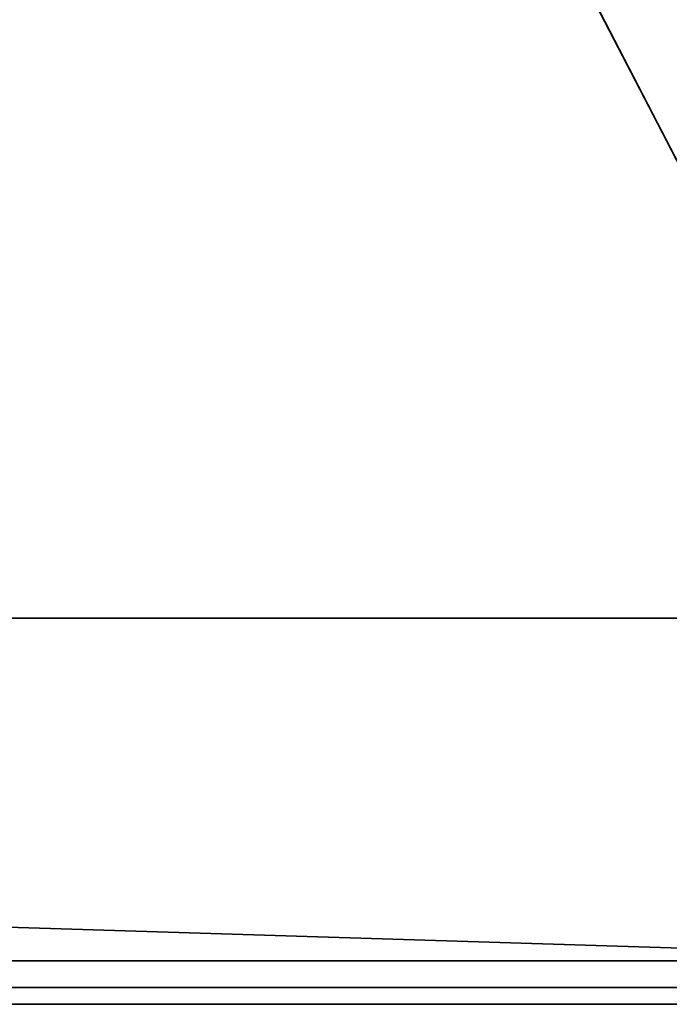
# Model space of a CAD drawing. Header units: millimetres. Extents: x -603 to 3703, y -115 to 193.
# Tile 751 of 1056: x 1952 to 1965, y -26 to -6. Entities that reach past the tile are written whole.
import ezdxf

# ---------------------------------------------------------------- set-up
doc = ezdxf.new("R2010")
doc.units = ezdxf.units.MM
doc.layers.add('152', color=7, linetype='Continuous', true_color=0xffffff)

# ---------------------------------------------------------------- blocks, each defined once
blk = doc.blocks.new('UG_SURFACE_002')
at = {"layer": '152', "color": 252, "linetype": 'Continuous', "lineweight": 35}
for points in [[(2165, -18, 2212.25), (2165, 174.4, 2212.25), (835, 174.4, 2212.25), (835, -18, 2212.25)], [(985, -18, 2062.25), (985, 174.4, 2062.25), (2015, 174.4, 2062.25), (2015, -18, 2062.25)], [(2165, -18, 2212.25), (835, -18, 2212.25), (985, -18, 2062.25), (2015, -18, 2062.25)]]:
    blk.add_3dface(points, dxfattribs=at)
blk = doc.blocks.new('UG_SURFACE_055')
at = {"layer": '152', "color": 252, "linetype": 'Continuous', "lineweight": 35}
for points in [[(1023.5, -29.92, 2023.75), (1976.5, -29.92, 2023.75), (1976.5, 14.42, 2023.75), (1023.5, 14.42, 2023.75)], [(1025, -29.92, 2022.25), (1025, 14.42, 2022.25), (1975, 14.42, 2022.25), (1975, -29.92, 2022.25)], [(970, -18, 2077.25), (2030, -18, 2077.25), (2028.5, -18, 2075.75), (971.5, -18, 2075.75)], [(970, -18, 2077.25), (970, -29.92, 2077.25), (2030, -29.92, 2077.25), (2030, -18, 2077.25)], [(971.5, -18, 2075.75), (2028.5, -18, 2075.75), (2028.5, -29.92, 2075.75), (971.5, -29.92, 2075.75)]]:
    blk.add_3dface(points, dxfattribs=at)
blk = doc.blocks.new('UG_SURFACE_057')
at = {"layer": '152', "color": 252, "linetype": 'Continuous', "lineweight": 35}
for points in [[(1041, 4.014, -7.75), (1026, 4.014, -7.75), (1026, -24.953, -7.75), (1974, -24.953, -7.75)], [(1041, 4.014, -8.75), (1959, 4.014, -8.75), (1026, -24.953, -8.75)], [(1959, 4.014, -8.75), (1974, 4.014, -8.75), (1974, -24.953, -8.75), (1026, -24.953, -8.75)], [(1959, 4.014, -7.75), (1041, 4.014, -7.75), (1974, -24.953, -7.75)], [(1974, -24.953, -7.75), (1974, 4.014, -7.75), (1959, 4.014, -7.75)], [(1026, -25.835, -7.906), (1974, -25.835, -7.906), (1974, -24.953, -7.75), (1026, -24.953, -7.75)], [(1026, -24.953, -8.75), (1974, -24.953, -8.75), (1974, -25.493, -8.845), (1026, -25.493, -8.845)], [(1026, -25.493, -8.845), (1974, -25.493, -8.845), (1974, -31.644, -11.084), (1026, -31.644, -11.084)], [(1026, -31.986, -10.144), (1974, -31.986, -10.144), (1974, -25.835, -7.906), (1026, -25.835, -7.906)]]:
    blk.add_3dface(points, dxfattribs=at)
blk = doc.blocks.new('UG_SURFACE_199')
at = {"layer": '152', "color": 35, "linetype": 'Continuous', "lineweight": 35}
for points in [[(1971, -34, 2019), (1971, 0, 2019), (1029, -15.75, 2019), (1029, -28.25, 2019)], [(1971, 0, 2019), (1029, 0, 2019), (1029, -15.75, 2019)], [(1971, -2), (1971, -34), (1029, -28.25), (1029, -15.75)], [(1029, -15.75), (1029, -2), (1971, -2)]]:
    blk.add_3dface(points, dxfattribs=at)

msp = doc.modelspace()

# ---------------------------------------------------------------- linework, layer by layer
at = {"layer": '152', "linetype": 'Continuous', "lineweight": -3}
for p, q in [((2165, -18, 2212.25), (835, -18, 2212.25)), ((2030, -18, 2077.25), (970, -18, 2077.25)), ((2028.5, -18, 2075.75), (971.5, -18, 2075.75)), ((985, -18, 2062.25), (2015, -18, 2062.25)), ((1974, -24.953, -7.75), (1026, -24.953, -7.75)), ((1974, -24.953, -8.75), (1026, -24.953, -8.75)), ((1974, -25.493, -8.845), (1026, -25.493, -8.845))]:
    msp.add_line(p, q, dxfattribs=at)

# ---------------------------------------------------------------- block references
for name in ['UG_SURFACE_002', 'UG_SURFACE_057', 'UG_SURFACE_055', 'UG_SURFACE_199']:
    msp.add_blockref(name, (0, 0), dxfattribs=at)

doc.saveas('drawing.dxf')
